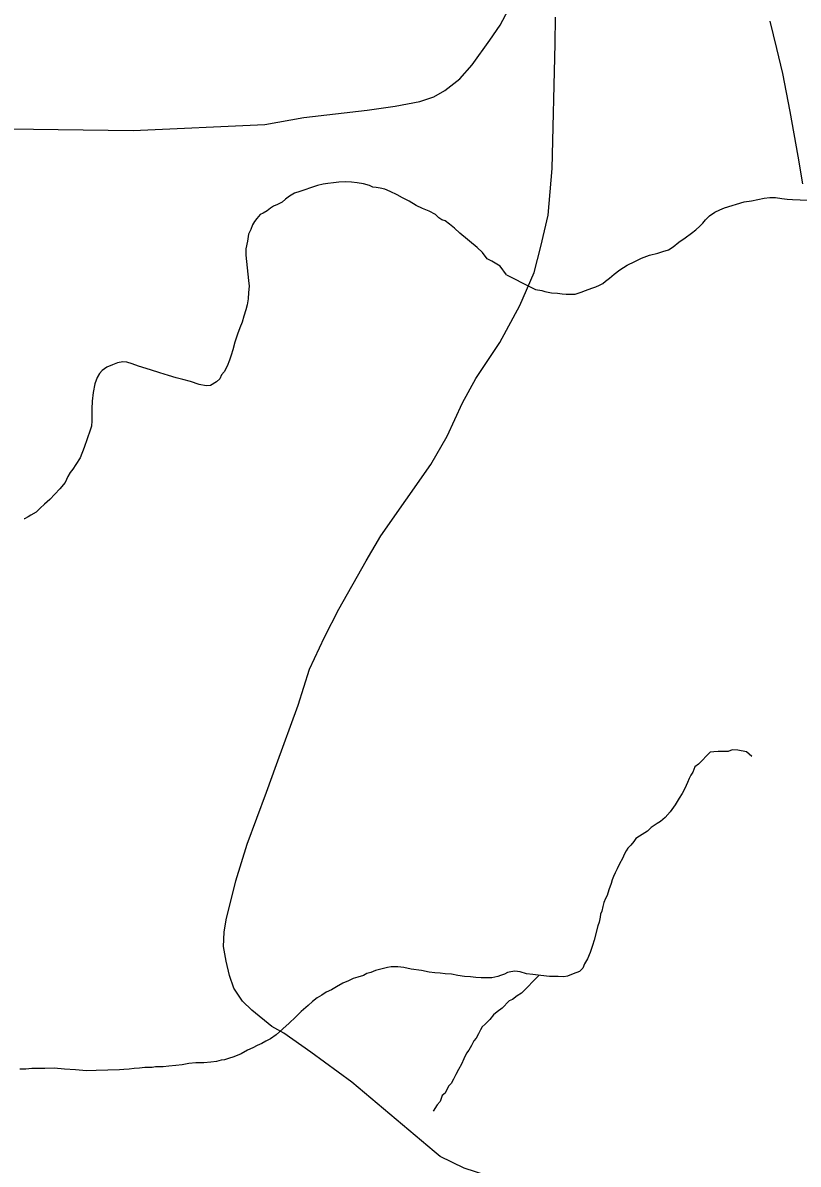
# Model space of a CAD drawing. Extents: x 2010165 to 2382125, y 1060529 to 1407316.
# Drawn here: x 2213739 to 2216436, y 1217199 to 1221171 of the extents above; entities that cross this region are included whole.
import ezdxf

# ---------------------------------------------------------------- set-up
doc = ezdxf.new("R2010")
doc.units = 0
for name, color, linetype in [('GM_X_City_Street', 7, 'Continuous'), ('GM_X_Minor_River', 7, 'Continuous'), ('GM_X_Rail_Line', 7, 'Continuous')]:
    doc.layers.add(name, color=color, linetype=linetype)

msp = doc.modelspace()

# ---------------------------------------------------------------- linework, layer by layer
at = {"layer": 'GM_X_City_Street'}
for points in [[(2212993.3, 1220811.8), (2214123.3, 1220795.8), (2214581.3, 1220816.7), (2214716.7, 1220841.6), (2214937.1, 1220866.9), (2215034.6, 1220880.8), (2215119.5, 1220897.3), (2215168.9, 1220913.7), (2215206.9, 1220935.3), (2215258.8, 1220975.8), (2215301.9, 1221025.2), (2215363.9, 1221111.3), (2215399.4, 1221163.3), (2215428.5, 1221217.8)], [(2215169.5, 1217243.9), (2214883.2, 1217484.5), (2214741.3, 1217589.3), (2214646.4, 1217654.8), (2214605.3, 1217678.3), (2214535.8, 1217735.1), (2214502.6, 1217766.4), (2214473.2, 1217811.4), (2214457.5, 1217855.4), (2214445.8, 1217905.3), (2214437, 1217956.2), (2214439.9, 1218006.1), (2214445.8, 1218049.2), (2214480.1, 1218185.2), (2214519.2, 1218312.4), (2214586.7, 1218493.5), (2214621.9, 1218590.3), (2214696.3, 1218796.8), (2214736.4, 1218922.1), (2214788.3, 1219033.7), (2214838.3, 1219130.2), (2214933.1, 1219298.8), (2214983.9, 1219386.1), (2215158.7, 1219634.4), (2215214.5, 1219733.2), (2215268.9, 1219848.4), (2215314.5, 1219933.3), (2215398.1, 1220058.7), (2215467.8, 1220187.9), (2215517.2, 1220301.9), (2215541.3, 1220393.1), (2215566.6, 1220502.1), (2215580.5, 1220664.2), (2215590.7, 1221097.4), (2215592, 1221191.2)], [(2216345.4, 1216324.7), (2216321.7, 1216369.9), (2216291.4, 1216414), (2216253.2, 1216458), (2216181.8, 1216526.5), (2216128, 1216580.3), (2216072.2, 1216621.4), (2215996.9, 1216676.2), (2215902.9, 1216741.8), (2215822.7, 1216803.4), (2215774.7, 1216854.3), (2215742.4, 1216903.3), (2215701.3, 1216963.9), (2215666.1, 1217011.9), (2215623.1, 1217051), (2215572.2, 1217081.4), (2215516.4, 1217109.7), (2215485.1, 1217123.5), (2215439.1, 1217139.1), (2215356.9, 1217158.7), (2215274.7, 1217185.1), (2215190.5, 1217226.2), (2215169.5, 1217243.9)]]:
    msp.add_lwpolyline(points, dxfattribs=at)
at = {"layer": 'GM_X_Minor_River'}
for points in [[(2215421.3, 1220294.1), (2215398.9, 1220323.9), (2215370.6, 1220341.7), (2215354.5, 1220349.5), (2215338.2, 1220371.4), (2215319.9, 1220389.2), (2215259.2, 1220438.6), (2215240.9, 1220456.5), (2215222.7, 1220470.3), (2215208.5, 1220482.2), (2215196.4, 1220486), (2215186.3, 1220491.9), (2215174.2, 1220503.8), (2215152, 1220515.6), (2215129.8, 1220525.3), (2215107.6, 1220535.1), (2215083.4, 1220550.8), (2215059.2, 1220562.6), (2215041, 1220572.4), (2215016.8, 1220584.1), (2214998.7, 1220591.9), (2214982.6, 1220595.7), (2214968.6, 1220597.6), (2214956.5, 1220599.4), (2214944.4, 1220605.3), (2214924.3, 1220611.1), (2214902.2, 1220614.8), (2214882.2, 1220616.6), (2214862.1, 1220618.3), (2214838.1, 1220616), (2214820.1, 1220613.8), (2214800.1, 1220611.5), (2214784.1, 1220609.3), (2214764.1, 1220605), (2214740.2, 1220596.7), (2214720.2, 1220590.4), (2214702.2, 1220584.1), (2214684.3, 1220577.9), (2214666.4, 1220567.6), (2214652.5, 1220557.4), (2214640.6, 1220547.2), (2214624.7, 1220539), (2214610.7, 1220532.8), (2214600.8, 1220526.6), (2214588.9, 1220516.4), (2214575, 1220508.2), (2214565, 1220504.1), (2214553.2, 1220489.9), (2214545.3, 1220479.7), (2214537.5, 1220467.6), (2214531.6, 1220451.4), (2214523.8, 1220435.3), (2214520.2, 1220411.1), (2214514.5, 1220384.9), (2214514.8, 1220362.9), (2214521.6, 1220296.7), (2214523.9, 1220274.6), (2214526.2, 1220254.6), (2214524.5, 1220232.5), (2214522.8, 1220210.3), (2214519, 1220190.2), (2214515.2, 1220172.1), (2214507.5, 1220149.9), (2214501.8, 1220129.8), (2214494, 1220109.6), (2214486.3, 1220087.4), (2214476.6, 1220059.2), (2214469, 1220033), (2214463.2, 1220014.8), (2214457.4, 1219996.7), (2214449.7, 1219976.5), (2214439.9, 1219956.3), (2214430, 1219946.1), (2214424.2, 1219932), (2214412.3, 1219921.8), (2214392.4, 1219909.5), (2214376.4, 1219907.3), (2214352.3, 1219913), (2214322.1, 1219922.6), (2214296, 1219930.3), (2214271.9, 1219936.1), (2214245.7, 1219943.8), (2214215.5, 1219953.4), (2214183.3, 1219963.1), (2214141.1, 1219976.6), (2214119, 1219984.3), (2214100.8, 1219990.1), (2214086.8, 1219991.9), (2214068.8, 1219987.7), (2214050.9, 1219981.4), (2214030.9, 1219973.1), (2214015.1, 1219960.9), (2214005.2, 1219950.7), (2213997.3, 1219936.6), (2213989.6, 1219914.4), (2213984, 1219884.2), (2213980.4, 1219854), (2213978.7, 1219827.9), (2213979, 1219807.8), (2213979.3, 1219785.8), (2213977.5, 1219767.7)], [(2215421.3, 1220294.1), (2215506.1, 1220251), (2215522.2, 1220243.2), (2215544.3, 1220239.5), (2215554.4, 1220235.6), (2215578.4, 1220231.9), (2215598.5, 1220230.1), (2215614.6, 1220228.3), (2215628.6, 1220226.5), (2215644.6, 1220226.7), (2215660.7, 1220226.9), (2215680.6, 1220233.2), (2215696.6, 1220239.4), (2215718.5, 1220247.7), (2215732.5, 1220251.9), (2215744.4, 1220258.1), (2215756.3, 1220264.2), (2215766.3, 1220272.4), (2215780.2, 1220282.6), (2215796, 1220296.9), (2215815.8, 1220311.2), (2215841.7, 1220327.6), (2215867.6, 1220340), (2215891.5, 1220352.3), (2215919.4, 1220362.7), (2215947.3, 1220369.1), (2215965.3, 1220375.4), (2215985.2, 1220381.6), (2216001.1, 1220391.9), (2216021, 1220408.2), (2216042.8, 1220422.5), (2216064.7, 1220438.9), (2216080.5, 1220451.1), (2216094.4, 1220463.3), (2216104.3, 1220473.5), (2216114.1, 1220485.7), (2216128, 1220499.9), (2216145.8, 1220512.2), (2216163.8, 1220520.5), (2216179.7, 1220526.7), (2216247.6, 1220547.6), (2216273.6, 1220552), (2216295.6, 1220556.3), (2216317.5, 1220560.6), (2216337.5, 1220562.8), (2216357.6, 1220563.1), (2216379.7, 1220559.4), (2216397.7, 1220557.6), (2216415.8, 1220555.8), (2216495.5, 1220552.8)], [(2213977.5, 1219767.7), (2213973.7, 1219753.6), (2213952.4, 1219693), (2213938.9, 1219656.7), (2213923.1, 1219634.4), (2213913.3, 1219618.2), (2213903.5, 1219606.1), (2213895.6, 1219591.9), (2213885.9, 1219571.7), (2213868.1, 1219549.4), (2213850.3, 1219531.1), (2213832.5, 1219512.8), (2213814.7, 1219496.5), (2213798.9, 1219482.2), (2213785, 1219468), (2213767.1, 1219457.7), (2213757.2, 1219451.6), (2213745.3, 1219445.4), (2213743.3, 1219445.4)], [(2216274.7, 1218618.3), (2216256.4, 1218634.1), (2216226.3, 1218639.8), (2216206.3, 1218641.5), (2216192.3, 1218635.3), (2216158.2, 1218634.9), (2216142.2, 1218634.7), (2216130.2, 1218632.5), (2216088.7, 1218591.8), (2216076.8, 1218581.6), (2216069, 1218563.5), (2216063.1, 1218553.3), (2216057.3, 1218541.2), (2216051.5, 1218527.1), (2216041.7, 1218506.9), (2216031.9, 1218488.7), (2216022.1, 1218472.5), (2216008.4, 1218450.2), (2215990.7, 1218425.9), (2215972.9, 1218405.6), (2215957, 1218391.3), (2215945.1, 1218385.2), (2215925.2, 1218370.9), (2215911.4, 1218358.6), (2215893.5, 1218346.4), (2215883.6, 1218340.2), (2215871.7, 1218332), (2215863.8, 1218321.9), (2215853.9, 1218309.7), (2215844, 1218299.5), (2215838.1, 1218289.4), (2215832.3, 1218279.3), (2215824.5, 1218263.1), (2215814.7, 1218244.9), (2215806.9, 1218226.8), (2215799.1, 1218212.6), (2215793.2, 1218200.5), (2215789.4, 1218188.4), (2215785.5, 1218176.3), (2215777.8, 1218154.1), (2215772, 1218134), (2215766.2, 1218123.8), (2215760.3, 1218109.7), (2215756.5, 1218095.6), (2215752.7, 1218079.5), (2215748.8, 1218069.4), (2215747, 1218059.3), (2215743.2, 1218041.2), (2215739.3, 1218029.1), (2215726, 1217978.8), (2215720.2, 1217960.6), (2215712.5, 1217936.4), (2215702.8, 1217914.2), (2215693, 1217896), (2215687.2, 1217881.9), (2215675.3, 1217869.7), (2215653.4, 1217861.4), (2215633.4, 1217853.1), (2215621.4, 1217850.9), (2215601.4, 1217852.7), (2215571.3, 1217852.3), (2215541.2, 1217855.9), (2215513.1, 1217859.6), (2215491.1, 1217861.3), (2215468.9, 1217869.1), (2215450.9, 1217870.8), (2215436.9, 1217868.6), (2215424.9, 1217866.5), (2215414.9, 1217860.3), (2215401, 1217856.1), (2215391, 1217852), (2215371, 1217847.7), (2215357, 1217847.6), (2215333, 1217847.2), (2215314.9, 1217849), (2215296.8, 1217850.8), (2215274.8, 1217852.5), (2215252.7, 1217856.3), (2215230.6, 1217860), (2215208.5, 1217861.7), (2215190.5, 1217863.5), (2215172.4, 1217865.3), (2215152.4, 1217867), (2215126.2, 1217872.7), (2215090.1, 1217878.3), (2215064, 1217884), (2215043.9, 1217885.7), (2215029.9, 1217885.5), (2215019.9, 1217885.4), (2215007.9, 1217883.2), (2214965.9, 1217872.7), (2214950, 1217866.4), (2214936, 1217862.2), (2214924.1, 1217856.1), (2214904.1, 1217849.8), (2214888.2, 1217845.6), (2214872.2, 1217837.3), (2214852.3, 1217829.1), (2214830.4, 1217816.7), (2214812.5, 1217806.4), (2214794.6, 1217798.2)], [(2215534.8, 1217856.8), (2215473.9, 1217794.8), (2215458, 1217784.6), (2215442.1, 1217772.3), (2215430.2, 1217768.2), (2215406.5, 1217741.8), (2215388.6, 1217729.5), (2215376.7, 1217719.3), (2215362.9, 1217703.1), (2215347.1, 1217686.8), (2215337.2, 1217676.6), (2215331.3, 1217666.5), (2215323.5, 1217652.3), (2215315.6, 1217638.2), (2215307.8, 1217628.1), (2215300, 1217611.9), (2215290.1, 1217595.7), (2215282.3, 1217585.6), (2215272.5, 1217565.3), (2215264.7, 1217547.2), (2215254.9, 1217529), (2215245.2, 1217510.8), (2215237.4, 1217494.6), (2215229.5, 1217480.5), (2215219.6, 1217470.3), (2215207.9, 1217446.1), (2215198, 1217437.9), (2215190.3, 1217417.7), (2215180.4, 1217405.5), (2215172.6, 1217393.4), (2215168.6, 1217387.3), (2215166.7, 1217383.3)], [(2214794.6, 1217798.2), (2214778.7, 1217787.9), (2214762.8, 1217777.7), (2214746.9, 1217765.4), (2214731.1, 1217751.2), (2214707.3, 1217730.8), (2214687.5, 1217710.5), (2214665.8, 1217690.1), (2214644, 1217669.8), (2214620.2, 1217649.4), (2214600.4, 1217635.1), (2214584.4, 1217626.8), (2214570.5, 1217618.6), (2214554.6, 1217612.4), (2214538.6, 1217604.2), (2214520.7, 1217595.9), (2214498.8, 1217583.6), (2214472.9, 1217573.2), (2214455, 1217567), (2214441, 1217562.8), (2214429, 1217560.6), (2214413, 1217556.4), (2214393, 1217554.1), (2214369, 1217551.8), (2214341, 1217551.4), (2214317, 1217549.1), (2214293, 1217544.8), (2214271, 1217542.5), (2214246.9, 1217540.2), (2214226.9, 1217537.9), (2214212.9, 1217537.8), (2214200.9, 1217537.6), (2214188.9, 1217535.4), (2214176.9, 1217535.3), (2214162.9, 1217535.1), (2214144.8, 1217532.9), (2214126.8, 1217532.6), (2214108.8, 1217530.4), (2214090.8, 1217528.2), (2214074.8, 1217528), (2213994.7, 1217524.9), (2213960.6, 1217524.5), (2213922.5, 1217528), (2213884.4, 1217529.6), (2213848.3, 1217533.1), (2213816.2, 1217532.7), (2213792.2, 1217532.4), (2213770.2, 1217532.1), (2213750.1, 1217529.8), (2213728.1, 1217529.6)]]:
    msp.add_lwpolyline(points, dxfattribs=at)
at = {"layer": 'GM_X_Rail_Line'}
msp.add_lwpolyline([(2216452.1, 1220610.6), (2216435.6, 1220706.6), (2216408.3, 1220862.5), (2216382.4, 1220994.7), (2216362.3, 1221081.4), (2216338, 1221176.4)], dxfattribs=at)

doc.saveas('drawing.dxf')
